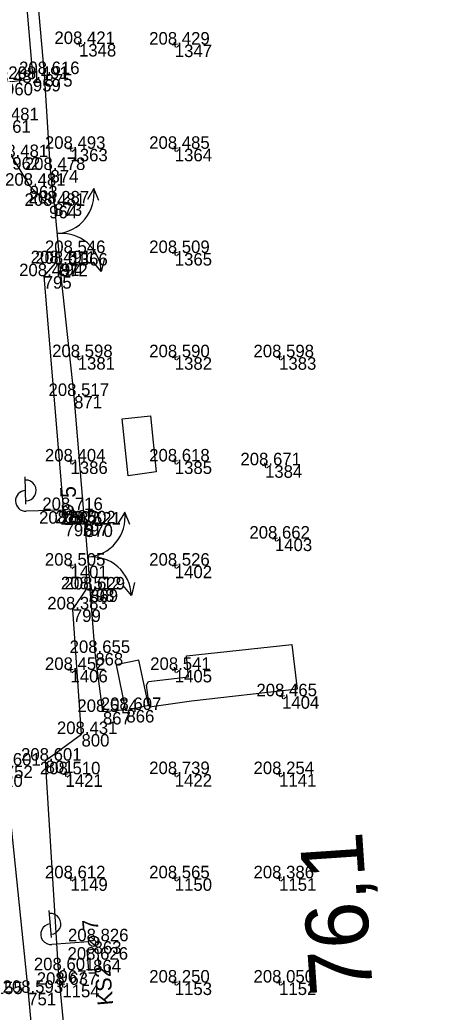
# Model space of a CAD drawing. Extents: x -556590 to -554855, y -1137918 to -1135717.
# Drawn here: x -554904.9 to -554865.4, y -1137642.8 to -1137547.6 of the extents above; entities that cross this region are included whole.
import ezdxf

# ---------------------------------------------------------------- set-up
doc = ezdxf.new("R2010")
doc.units = 0
for name, color, linetype in [('Vrstva 17', 7, 'Continuous'), ('Vrstva 23', 7, 'Continuous'), ('Vrstva 25', 7, 'Continuous'), ('Vrstva 49', 7, 'Continuous'), ('Vrstva 51', 7, 'Continuous'), ('Vrstva 60', 7, 'Continuous'), ('Vrstva 61', 7, 'Continuous'), ('Vrstva 7', 7, 'Continuous')]:
    doc.layers.add(name, color=color, linetype=linetype)

msp = doc.modelspace()

# ---------------------------------------------------------------- linework, layer by layer
at = {"layer": 'Vrstva 17'}
for p, q in [((-554901.56, -1137565.24), (-554901.027, -1137571.033)), ((-554898.616, -1137596.05), (-554898.121, -1137602.285))]:
    msp.add_line(p, q, dxfattribs=at)
for points in [[(-554901.56, -1137565.24), (-554901.924, -1137562.033), (-554902.481, -1137552.83), (-554903.857, -1137537.331), (-554905.113, -1137525.007), (-554897.486, -1137524.305)], [(-554897.269, -1137564.955), (-554897.777, -1137563.797), (-554898.382, -1137564.856)], [(-554896.756, -1137570.531), (-554897.044, -1137571.763), (-554897.833, -1137570.831)], [(-554898.616, -1137596.05), (-554899.654, -1137583.715), (-554901.027, -1137571.033)], [(-554894.304, -1137596.036), (-554894.798, -1137594.872), (-554895.416, -1137595.924)], [(-554894.643, -1137613.848), (-554896.89, -1137614.037), (-554897.625, -1137608.37), (-554898.121, -1137602.285)], [(-554893.861, -1137601.619), (-554894.165, -1137602.847), (-554894.942, -1137601.905)]]:
    msp.add_lwpolyline(points, dxfattribs=at)
for centre, start, end in [((-554901.576, -1137564.313), 274.22213, 7.74201), ((-554900.874, -1137571.948), 2.77168, 96.29156), ((-554898.603, -1137595.341), 273.50451, 7.02439), ((-554897.997, -1137602.984), 2.05406, 95.57394)]:
    msp.add_arc(centre, 3.834, start, end, dxfattribs=at)
at = {"layer": 'Vrstva 23'}
for points in [[(-554892.343, -1137585.637), (-554891.782, -1137591.009), (-554894.465, -1137591.377), (-554895.036, -1137585.922), (-554892.343, -1137585.637)], [(-554878.765, -1137607.557), (-554878.279, -1137611.85), (-554888.386, -1137612.998), (-554892.42, -1137613.567), (-554892.724, -1137611.46), (-554892.515, -1137611.127), (-554888.694, -1137610.655), (-554888.872, -1137608.658), (-554878.765, -1137607.557)], [(-554893.456, -1137609.055), (-554895.624, -1137609.518), (-554894.713, -1137613.903), (-554892.51, -1137613.395), (-554893.456, -1137609.055)]]:
    msp.add_lwpolyline(points, dxfattribs=at)
at = {"layer": 'Vrstva 25'}
for p, q in [((-554904.268, -1137594.085), (-554904.346, -1137591.486)), ((-554900.749, -1137594.68), (-554904.247, -1137594.785)), ((-554900.089, -1137595.138), (-554900.729, -1137594.535)), ((-554899.805, -1137594.891), (-554900.502, -1137594.234)), ((-554901.832, -1137635.666), (-554902.042, -1137633.074)), ((-554897.333, -1137636.243), (-554898.063, -1137635.623)), ((-554898.286, -1137636.08), (-554901.775, -1137636.364)), ((-554897.604, -1137636.505), (-554898.274, -1137635.935))]:
    msp.add_line(p, q, dxfattribs=at)
msp.add_lwpolyline([(-554897.248, -1137638.76), (-554898.244, -1137638.846), (-554898.416, -1137636.854), (-554897.42, -1137636.768), (-554897.248, -1137638.76)], dxfattribs=at)
for centre in [(-554900.249, -1137594.665), (-554897.788, -1137636.04)]:
    msp.add_circle(centre, 0.5, dxfattribs=at)
for centre, start, end in [((-554904.295, -1137592.785), 271.01466, 92.41981), ((-554904.277, -1137593.785), 91.71724, 271.71724), ((-554901.924, -1137634.369), 273.93777, 95.34292), ((-554901.856, -1137635.367), 94.64035, 274.64035)]:
    msp.add_arc(centre, 1, start, end, dxfattribs=at)
at = {"layer": 'Vrstva 49'}
for p, q in [((-554898.938, -1137549.897), (-554899.43, -1137549.991)), ((-554899.231, -1137549.698), (-554899.137, -1137550.19)), ((-554890.047, -1137549.754), (-554889.953, -1137550.246)), ((-554889.754, -1137549.953), (-554890.246, -1137550.047)), ((-554899.754, -1137559.953), (-554900.246, -1137560.047)), ((-554900.047, -1137559.754), (-554899.953, -1137560.246)), ((-554889.754, -1137559.953), (-554890.246, -1137560.047)), ((-554890.047, -1137559.754), (-554889.953, -1137560.246)), ((-554900.047, -1137569.754), (-554899.953, -1137570.246)), ((-554890.047, -1137569.754), (-554889.953, -1137570.246)), ((-554899.754, -1137569.953), (-554900.246, -1137570.047)), ((-554889.754, -1137569.953), (-554890.246, -1137570.047)), ((-554899.061, -1137579.941), (-554899.553, -1137580.035)), ((-554899.354, -1137579.742), (-554899.26, -1137580.234)), ((-554889.754, -1137579.953), (-554890.246, -1137580.047)), ((-554890.047, -1137579.754), (-554889.953, -1137580.246)), ((-554879.754, -1137579.953), (-554880.246, -1137580.047)), ((-554880.047, -1137579.754), (-554879.953, -1137580.246)), ((-554900.047, -1137589.754), (-554899.953, -1137590.246)), ((-554890.047, -1137589.754), (-554889.953, -1137590.246)), ((-554899.754, -1137589.953), (-554900.246, -1137590.047)), ((-554889.754, -1137589.953), (-554890.246, -1137590.047)), ((-554881.104, -1137590.321), (-554881.596, -1137590.415)), ((-554881.397, -1137590.122), (-554881.303, -1137590.614)), ((-554880.154, -1137597.353), (-554880.646, -1137597.447)), ((-554880.447, -1137597.154), (-554880.353, -1137597.646)), ((-554899.754, -1137599.953), (-554900.246, -1137600.047)), ((-554900.047, -1137599.754), (-554899.953, -1137600.246)), ((-554889.754, -1137599.953), (-554890.246, -1137600.047)), ((-554890.047, -1137599.754), (-554889.953, -1137600.246)), ((-554900.047, -1137609.754), (-554899.953, -1137610.246)), ((-554890.047, -1137609.754), (-554889.953, -1137610.246)), ((-554899.754, -1137609.953), (-554900.246, -1137610.047)), ((-554889.754, -1137609.953), (-554890.246, -1137610.047)), ((-554879.471, -1137612.479), (-554879.963, -1137612.573)), ((-554879.764, -1137612.28), (-554879.67, -1137612.772)), ((-554900.235, -1137619.975), (-554900.727, -1137620.069)), ((-554900.528, -1137619.776), (-554900.434, -1137620.268)), ((-554889.754, -1137619.953), (-554890.246, -1137620.047)), ((-554890.047, -1137619.754), (-554889.953, -1137620.246)), ((-554879.754, -1137619.953), (-554880.246, -1137620.047)), ((-554880.047, -1137619.754), (-554879.953, -1137620.246)), ((-554900.047, -1137629.754), (-554899.953, -1137630.246)), ((-554890.047, -1137629.754), (-554889.953, -1137630.246)), ((-554880.047, -1137629.754), (-554879.953, -1137630.246)), ((-554899.754, -1137629.953), (-554900.246, -1137630.047)), ((-554889.754, -1137629.953), (-554890.246, -1137630.047)), ((-554879.754, -1137629.953), (-554880.246, -1137630.047)), ((-554900.535, -1137640.171), (-554901.027, -1137640.265)), ((-554900.828, -1137639.972), (-554900.734, -1137640.464)), ((-554889.754, -1137639.953), (-554890.246, -1137640.047)), ((-554890.047, -1137639.754), (-554889.953, -1137640.246)), ((-554879.754, -1137639.953), (-554880.246, -1137640.047)), ((-554880.047, -1137639.754), (-554879.953, -1137640.246))]:
    msp.add_line(p, q, dxfattribs=at)
at = {"layer": 'Vrstva 51'}
for points in [[(-554921.376, -1137432.943), (-554918.86, -1137446.705), (-554916.495, -1137461.597), (-554916.066, -1137465.064), (-554915.517, -1137465.823), (-554915.079, -1137467.027), (-554914.716, -1137469.439), (-554914.54, -1137472.107), (-554910.558, -1137506.937), (-554909.717, -1137513.973), (-554908.569, -1137525.728), (-554905.967, -1137525.412), (-554903.606, -1137553.29), (-554906.277, -1137553.67), (-554906.478, -1137557.261), (-554905.582, -1137560.791), (-554903.917, -1137563.542), (-554902.054, -1137565.473)], [(-554923.958, -1137439.154), (-554921.384, -1137460.492), (-554920.249, -1137473.563), (-554918.745, -1137491.257), (-554915.318, -1137516.028), (-554914.46, -1137526.509), (-554912.018, -1137566.83), (-554909.54, -1137599.474), (-554906.296, -1137619.179), (-554904.054, -1137640.988), (-554902.007, -1137663.515), (-554901.204, -1137677.928), (-554900.627, -1137681.481), (-554898.957, -1137685.66), (-554896.57, -1137689.296), (-554893.815, -1137691.613), (-554889.437, -1137693.47), (-554883.069, -1137697.253), (-554880.009, -1137699.781), (-554876.436, -1137704.84), (-554873.989, -1137710.204), (-554871.95, -1137718.337), (-554870.137, -1137731.24), (-554867.796, -1137750.715)], [(-554901.462, -1137570.98), (-554902.569, -1137572.22), (-554900.566, -1137595.973), (-554899.024, -1137595.94)], [(-554865.423, -1137750.912), (-554867.626, -1137732.718), (-554870.463, -1137713.797), (-554872.705, -1137706.486), (-554874.35, -1137702.628), (-554876.369, -1137699.594), (-554879.079, -1137696.932), (-554889.169, -1137689.933), (-554892.37, -1137687.595), (-554894.776, -1137685.019), (-554896.445, -1137682.304), (-554897.536, -1137679.501), (-554898.265, -1137674.962), (-554898.516, -1137668.495), (-554899.004, -1137660.935), (-554901.156, -1137638.823), (-554902.385, -1137618.708), (-554898.944, -1137616.157), (-554899.771, -1137604.198), (-554898.474, -1137602.261)]]:
    msp.add_lwpolyline(points, dxfattribs=at)
at = {"layer": 'Vrstva 60'}
for p, q in [((-554899.184, -1137549.944), (-554899.184, -1137549.944)), ((-554890, -1137550), (-554890, -1137550)), ((-554903.606, -1137553.29), (-554903.606, -1137553.29)), ((-554902.481, -1137552.83), (-554902.481, -1137552.83)), ((-554900, -1137560), (-554900, -1137560)), ((-554890, -1137560), (-554890, -1137560)), ((-554901.924, -1137562.033), (-554901.924, -1137562.033)), ((-554903.917, -1137563.542), (-554903.917, -1137563.542)), ((-554902.054, -1137565.473), (-554902.054, -1137565.473)), ((-554901.56, -1137565.24), (-554901.56, -1137565.24)), ((-554900, -1137570), (-554900, -1137570)), ((-554890, -1137570), (-554890, -1137570)), ((-554901.462, -1137570.98), (-554901.462, -1137570.98)), ((-554901.027, -1137571.033), (-554901.027, -1137571.033)), ((-554902.569, -1137572.22), (-554902.569, -1137572.22)), ((-554899.307, -1137579.988), (-554899.307, -1137579.988)), ((-554890, -1137580), (-554890, -1137580)), ((-554880, -1137580), (-554880, -1137580)), ((-554899.654, -1137583.715), (-554899.654, -1137583.715)), ((-554900, -1137590), (-554900, -1137590)), ((-554890, -1137590), (-554890, -1137590)), ((-554881.35, -1137590.368), (-554881.35, -1137590.368)), ((-554900.249, -1137594.665), (-554900.249, -1137594.665)), ((-554900.566, -1137595.973), (-554900.566, -1137595.973)), ((-554899.024, -1137595.94), (-554899.024, -1137595.94)), ((-554898.616, -1137596.05), (-554898.616, -1137596.05)), ((-554880.4, -1137597.4), (-554880.4, -1137597.4)), ((-554900, -1137600), (-554900, -1137600)), ((-554890, -1137600), (-554890, -1137600)), ((-554898.474, -1137602.261), (-554898.474, -1137602.261)), ((-554898.121, -1137602.285), (-554898.121, -1137602.285)), ((-554899.771, -1137604.198), (-554899.771, -1137604.198)), ((-554897.625, -1137608.37), (-554897.625, -1137608.37)), ((-554900, -1137610), (-554900, -1137610)), ((-554890, -1137610), (-554890, -1137610)), ((-554879.717, -1137612.526), (-554879.717, -1137612.526)), ((-554896.89, -1137614.037), (-554896.89, -1137614.037)), ((-554894.643, -1137613.848), (-554894.643, -1137613.848)), ((-554898.944, -1137616.157), (-554898.944, -1137616.157)), ((-554902.385, -1137618.708), (-554902.385, -1137618.708)), ((-554900.481, -1137620.022), (-554900.481, -1137620.022)), ((-554890, -1137620), (-554890, -1137620)), ((-554880, -1137620), (-554880, -1137620)), ((-554900, -1137630), (-554900, -1137630)), ((-554890, -1137630), (-554890, -1137630)), ((-554880, -1137630), (-554880, -1137630)), ((-554897.788, -1137636.04), (-554897.788, -1137636.04)), ((-554897.832, -1137637.807), (-554897.832, -1137637.807)), ((-554901.156, -1137638.823), (-554901.156, -1137638.823)), ((-554900.781, -1137640.218), (-554900.781, -1137640.218)), ((-554890, -1137640), (-554890, -1137640)), ((-554880, -1137640), (-554880, -1137640)), ((-554904.054, -1137640.988), (-554904.054, -1137640.988))]:
    msp.add_line(p, q, dxfattribs=at)

# ---------------------------------------------------------------- texts
at = {"layer": 'Vrstva 25'}
for s, rotation, p in [('5', 91.71724, (-554899.466, -1137593.468)), ('7', 94.64035, (-554897.31, -1137634.98)), ('KS2', 94.93854, (-554895.894, -1137642.134))]:
    msp.add_text(s, height=1.5, rotation=rotation, dxfattribs=at).set_placement(p)
at = {"layer": 'Vrstva 60'}
for s, p in [('1348', (-554899.184, -1137551.144)), ('1347', (-554890, -1137551.2)), ('960', (-554906.277, -1137554.87)), ('959', (-554903.606, -1137554.49)), ('875', (-554902.481, -1137554.03)), ('961', (-554906.478, -1137558.461)), ('1363', (-554900, -1137561.2)), ('1364', (-554890, -1137561.2)), ('962', (-554905.582, -1137561.991)), ('874', (-554901.924, -1137563.233)), ('963', (-554903.917, -1137564.742)), ('964', (-554902.054, -1137566.673)), ('873', (-554901.56, -1137566.44)), ('1366', (-554900, -1137571.2)), ('1365', (-554890, -1137571.2)), ('794', (-554901.462, -1137572.18)), ('872', (-554901.027, -1137572.233)), ('795', (-554902.569, -1137573.42)), ('1381', (-554899.307, -1137581.188)), ('1382', (-554890, -1137581.2)), ('1383', (-554880, -1137581.2)), ('871', (-554899.654, -1137584.915)), ('1386', (-554900, -1137591.2)), ('1385', (-554890, -1137591.2)), ('1384', (-554881.35, -1137591.568)), ('865', (-554900.249, -1137595.865)), ('796', (-554900.566, -1137597.173)), ('797', (-554899.024, -1137597.14)), ('870', (-554898.616, -1137597.25)), ('1403', (-554880.4, -1137598.6)), ('1401', (-554900, -1137601.2)), ('1402', (-554890, -1137601.2)), ('798', (-554898.474, -1137603.461)), ('869', (-554898.121, -1137603.485)), ('799', (-554899.771, -1137605.398)), ('868', (-554897.625, -1137609.57)), ('1406', (-554900, -1137611.2)), ('1405', (-554890, -1137611.2)), ('1404', (-554879.717, -1137613.726)), ('867', (-554896.89, -1137615.237)), ('866', (-554894.643, -1137615.048)), ('800', (-554898.944, -1137617.357)), ('752', (-554906.296, -1137620.379)), ('801', (-554902.385, -1137619.908)), ('1420', (-554908.145, -1137621.228)), ('1421', (-554900.481, -1137621.222)), ('1422', (-554890, -1137621.2)), ('1141', (-554880, -1137621.2)), ('1149', (-554900, -1137631.2)), ('1150', (-554890, -1137631.2)), ('1151', (-554880, -1137631.2)), ('863', (-554897.788, -1137637.24)), ('864', (-554897.832, -1137639.007)), ('967', (-554901.156, -1137640.023)), ('1155', (-554908.148, -1137641.11)), ('1154', (-554900.781, -1137641.418)), ('1153', (-554890, -1137641.2)), ('1152', (-554880, -1137641.2)), ('751', (-554904.054, -1137642.188))]:
    msp.add_text(s, height=1.2, dxfattribs=at).set_placement(p)
at = {"layer": 'Vrstva 61'}
for s, p in [('208.421', (-554901.541, -1137549.944)), ('208.429', (-554892.454, -1137550)), ('208.616', (-554904.933, -1137552.83)), ('208.481', (-554908.634, -1137553.67)), ('208.491', (-554905.963, -1137553.29)), ('208.481', (-554908.835, -1137557.261)), ('208.493', (-554902.452, -1137560)), ('208.485', (-554892.456, -1137560)), ('208.481', (-554907.939, -1137560.791)), ('208.478', (-554904.378, -1137562.033)), ('208.481', (-554906.274, -1137563.542)), ('208.287', (-554904.012, -1137565.24)), ('208.481', (-554904.411, -1137565.473)), ('208.546', (-554902.452, -1137570)), ('208.509', (-554892.454, -1137570)), ('208.491', (-554903.819, -1137570.98)), ('208.611', (-554903.384, -1137571.033)), ('208.491', (-554904.926, -1137572.22)), ('208.598', (-554901.761, -1137579.988)), ('208.590', (-554892.451, -1137580)), ('208.598', (-554882.454, -1137580)), ('208.517', (-554902.106, -1137583.715)), ('208.404', (-554902.451, -1137590)), ('208.618', (-554892.454, -1137590)), ('208.671', (-554883.707, -1137590.368)), ('208.716', (-554902.701, -1137594.665)), ('208.502', (-554903.014, -1137595.973)), ('208.502', (-554901.472, -1137595.94)), ('208.521', (-554900.973, -1137596.05)), ('208.662', (-554882.848, -1137597.4)), ('208.505', (-554902.456, -1137600)), ('208.526', (-554892.452, -1137600)), ('208.512', (-554900.922, -1137602.261)), ('208.629', (-554900.575, -1137602.285)), ('208.383', (-554902.223, -1137604.198)), ('208.655', (-554900.081, -1137608.37)), ('208.452', (-554902.448, -1137610)), ('208.541', (-554892.357, -1137610)), ('208.465', (-554882.173, -1137612.526)), ('208.607', (-554897.095, -1137613.848)), ('208.574', (-554899.341, -1137614.037)), ('208.431', (-554901.301, -1137616.157)), ('208.601', (-554904.742, -1137618.708)), ('208.601', (-554908.653, -1137619.179)), ('208.510', (-554902.932, -1137620.022)), ('208.739', (-554892.454, -1137620)), ('208.254', (-554882.451, -1137620)), ('208.612', (-554902.448, -1137630)), ('208.565', (-554892.456, -1137630)), ('208.386', (-554882.452, -1137630)), ('208.826', (-554900.24, -1137636.04)), ('208.626', (-554900.284, -1137637.807)), ('208.601', (-554903.513, -1137638.823)), ('208.637', (-554903.233, -1137640.218)), ('208.250', (-554892.451, -1137640)), ('208.050', (-554882.451, -1137640)), ('208.593', (-554906.506, -1137640.988))]:
    msp.add_text(s, height=1.2, dxfattribs=at).set_placement(p)
at = {"layer": 'Vrstva 7'}
msp.add_text('76,1', height=6, rotation=93.86599, dxfattribs=at).set_placement((-554871, -1137641))

doc.saveas('drawing.dxf')
